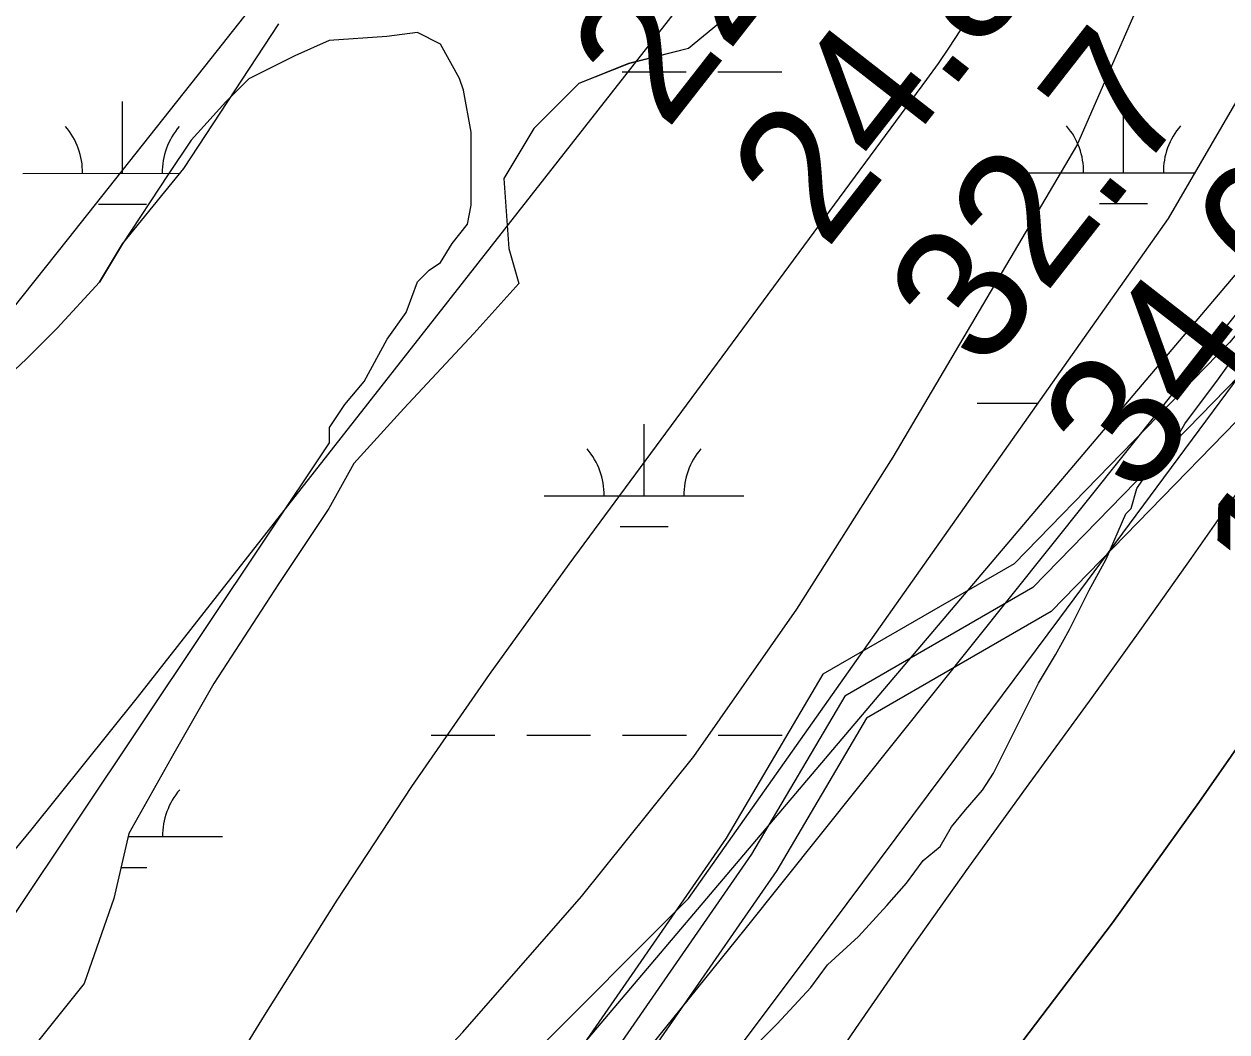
# Model space of a CAD drawing. Extents: x 3279314 to 3317160, y 734079 to 759431.
# Drawn here: x 3307719 to 3308322, y 740907 to 741412 of the extents above; entities that cross this region are included whole.
import ezdxf

# ---------------------------------------------------------------- set-up
doc = ezdxf.new("R2010")
doc.units = 0
for name, color, linetype in [('V-RIVR-EDGE', 7, 'Continuous'), ('V-RIVR-RANG', 7, 'Continuous'), ('V-ROAD-CNTR', 7, 'Continuous'), ('V-SITE-VEGE', 7, 'Continuous'), ('V-TOPO-DPTH', 7, 'Continuous'), ('V-TOPO-MAJR', 7, 'Continuous'), ('V-TOPO-MINR', 7, 'Continuous'), ('V-TOPO-SHOR', 7, 'Continuous'), ('V-WETL-SWMP', 7, 'Continuous')]:
    doc.layers.add(name, color=color, linetype=linetype)

msp = doc.modelspace()

# ---------------------------------------------------------------- linework, layer by layer
at = {"layer": 'V-RIVR-EDGE'}
msp.add_spline([(3309040.21, 741732.54), (3309028.18, 741728.84), (3309017.81, 741727.21), (3309009.52, 741727.23), (3309008.27, 741725.58), (3309011.16, 741718.11), (3309014.05, 741714.78), (3309020.26, 741713.53), (3309029.38, 741711.43), (3309039.32, 741708.09), (3309040.15, 741708.5), (3309045.97, 741716.78), (3309049.7, 741715.11), (3309052.17, 741710.96), (3309053.82, 741705.57), (3309052.15, 741699.77), (3309043.81, 741680.31), (3309038.41, 741675.35), (3309035.51, 741675.36), (3309030.54, 741677.03), (3309009.82, 741680.81), (3308994.49, 741681.26), (3308992, 741679.61), (3308989.07, 741670.5), (3308989.47, 741662.62), (3308992.34, 741653.08), (3308996.88, 741644.36), (3309004.34, 741641.86), (3309009.31, 741643.09), (3309010.98, 741645.16), (3309021.79, 741660.05), (3309026.37, 741668.33), (3309029.69, 741669.57), (3309033.01, 741669.56), (3309030.93, 741667.08), (3309029.24, 741657.13), (3309028.38, 741640.97), (3309029.57, 741622.32), (3309024.96, 741599.53), (3309017.87, 741583.38), (3309017.46, 741584.21), (3309015.82, 741593.34), (3309012.1, 741595), (3309011.27, 741597.08), (3309010.87, 741600.39), (3309012.12, 741602.88), (3309015.43, 741602.46), (3309017.1, 741606.6), (3309017.11, 741611.16), (3309015.87, 741611.99), (3309013.8, 741613.24), (3309007.16, 741609.52), (3309003.43, 741609.53), (3308992.66, 741612.05), (3308990.17, 741613.29), (3308984.77, 741607.92), (3308975.23, 741604.21), (3308961.13, 741602.18), (3308956.16, 741601.36), (3308950.77, 741600.54), (3308950.76, 741597.64), (3308951.99, 741592.67), (3308959.85, 741588.09), (3308967.72, 741584.34), (3308974.75, 741576.03), (3308981.35, 741565.65), (3308990.05, 741561.07), (3308995.85, 741561.47), (3309001.66, 741564.77), (3309007.07, 741573.88), (3309009.98, 741578.43), (3309014.13, 741579.66), (3309015.37, 741577.17), (3309014.53, 741573.03), (3309004.56, 741562.69), (3308997.9, 741553.18), (3308990, 741542.83), (3308983.75, 741529.58), (3308981.26, 741528.76), (3308980.02, 741529.18), (3308980.03, 741534.15), (3308975.9, 741537.89), (3308964.7, 741537.92), (3308961.8, 741537.1), (3308951.85, 741537.12), (3308949.78, 741535.47), (3308950.18, 741530.08), (3308954.3, 741518.88), (3308955.93, 741511.42), (3308955.1, 741509.35), (3308953, 741498.57), (3308955.49, 741497.33), (3308960.48, 741504.36), (3308970.88, 741520.08), (3308974.2, 741522.15), (3308979.18, 741524.62), (3308980, 741523.38), (3308980, 741520.48), (3308972.1, 741510.55), (3308961.69, 741493.99), (3308955.88, 741488.62), (3308948.83, 741486.15), (3308930.99, 741481.22), (3308928.5, 741479.57), (3308928.9, 741475.42), (3308930.97, 741473.76), (3308944.24, 741474.97), (3308946.3, 741470.41), (3308946.26, 741452.58), (3308947.03, 741428.54), (3308944.5, 741414.04), (3308931.98, 741376.77), (3308917.4, 741350.28), (3308901.19, 741328.76), (3308890.39, 741322.57), (3308879.19, 741317.63), (3308866.71, 741299.42), (3308856.31, 741284.11), (3308846.73, 741264.65), (3308838.39, 741244.78), (3308833.37, 741226.97), (3308830.03, 741215.79), (3308822.54, 741203.78), (3308819.62, 741195.09), (3308815.83, 741172.3), (3308808.75, 741156.98), (3308782.94, 741113.53), (3308764.22, 741084.14), (3308753.4, 741068.42), (3308733.01, 741037.38), (3308710.97, 741005.94), (3308697.25, 740991.05), (3308682.29, 740974.92), (3308654.03, 740941.83), (3308634.09, 740924.89), (3308603.79, 740907.97), (3308586.36, 740900.55), (3308571.43, 740898.1), (3308550.28, 740889.86), (3308534.09, 740879.54), (3308512.06, 740857.63), (3308480.47, 740819.99), (3308469.66, 740808.41), (3308461.76, 740797.65), (3308444.28, 740766.61), (3308430.97, 740747.58), (3308396.46, 740703.73), (3308351.56, 740650.37), (3308317.89, 740610.66), (3308266.77, 740553.59), (3308218.15, 740503.14), (3308218.14, 740501.07), (3308193.22, 740479.16), (3308168.29, 740454.77), (3308143.77, 740429.96), (3308109.69, 740390.67), (3308043.61, 740321.2), (3307997.08, 740275.31), (3307956.37, 740240.59), (3307911.1, 740201.74), (3307864.16, 740160), (3307754.94, 740076.13), (3307739.58, 740067.87), (3307729.62, 740060.85), (3307712.18, 740048.46), (3307676.46, 740019.54), (3307643.22, 739984.39), (3307612.06, 739956.69), (3307595.05, 739947.2), (3307578.03, 739940.2), (3307551.89, 739925.34), (3307534.86, 739914.19), (3307530.29, 739909.64), (3307529.04, 739904.67), (3307528.57, 739882.71), (3307526.06, 739874.42), (3307520.23, 739864.49), (3307489.1, 739845.5), (3307433.05, 739808.34), (3307359.15, 739756.29), (3307326.76, 739732.75), (3307300.61, 739718.72), (3307289.4, 739710.87), (3307265.32, 739693.52), (3307222.97, 739665.03), (3307181.46, 739639.02), (3307081, 739576.68), (3307005.45, 739529.62), (3306949.81, 739491.62), (3306933.62, 739480.89), (3306931.54, 739478.82), (3306930.29, 739473.43), (3306926.84, 739467.84)], degree=3, dxfattribs=at)
at = {"layer": 'V-ROAD-CNTR'}
for points in [[(3308706.08, 741895.28), (3308603.71, 741741.96), (3308518.01, 741612.01), (3308485.63, 741533.97), (3308412.23, 741390.14), (3308379.71, 741319.5), (3308323.78, 741252.64), (3308215.8, 741141.76), (3308119.91, 741086.39), (3308071.48, 741004.16), (3307960.21, 740843.49), (3307862.97, 740711.46), (3307723.28, 740567.16), (3307620.62, 740450.31), (3307496.97, 740337.52), (3307353.84, 740194.14), (3307263.57, 740142.29)], [(3308718.94, 741887.53), (3308616.21, 741733.66), (3308531.32, 741604.94), (3308499.26, 741527.68), (3308425.73, 741383.6), (3308392.5, 741311.41), (3308334.92, 741242.58), (3308225.1, 741129.81), (3308130.83, 741075.37), (3308084.13, 740996.07), (3307972.42, 740834.77), (3307874.45, 740701.75), (3307734.31, 740556.99), (3307631.34, 740439.79), (3307507.33, 740326.67), (3307363.05, 740182.13), (3307271.04, 740129.28)], [(3308718.94, 741887.53), (3308616.21, 741733.66), (3308531.32, 741604.94), (3308499.26, 741527.68), (3308425.73, 741383.6), (3308392.5, 741311.41), (3308334.92, 741242.58), (3308225.1, 741129.81), (3308130.83, 741075.37), (3308084.13, 740996.07), (3307972.42, 740834.77), (3307874.45, 740701.75), (3307734.31, 740556.99), (3307631.34, 740439.79), (3307507.33, 740326.67), (3307363.05, 740182.13), (3307271.04, 740129.28)], [(3308731.81, 741879.78), (3308628.71, 741725.37), (3308544.63, 741597.87), (3308512.89, 741521.39), (3308439.23, 741377.05), (3308405.29, 741303.32), (3308346.06, 741232.52), (3308234.4, 741117.85), (3308141.75, 741064.36), (3308096.77, 740987.98), (3307984.62, 740826.05), (3307885.93, 740692.04), (3307745.34, 740546.81), (3307642.06, 740429.26), (3307517.7, 740315.83), (3307416.57, 740212.63), (3307278.51, 740116.27)]]:
    msp.add_lwpolyline(points, dxfattribs=at)
at = {"layer": 'V-SITE-VEGE'}
for points in [[(3307693.82, 741219.53), (3307720.71, 741244.54), (3307736.07, 741259.94), (3307757.19, 741283.03), (3307768.7, 741302.26), (3307799.57, 741339.91), (3307847.17, 741412.61)], [(3308067.62, 741412.61), (3308052.59, 741400.08), (3308022.53, 741392.55), (3307997.48, 741382.53), (3307974.93, 741359.96), (3307959.9, 741334.89), (3307962.41, 741299.79), (3307967.42, 741282.24), (3307944.87, 741257.17), (3307909.8, 741219.56), (3307884.75, 741191.99), (3307872.22, 741169.42), (3307847.17, 741131.81), (3307814.6, 741081.67), (3307794.56, 741046.57), (3307772.02, 741006.46), (3307764.5, 740973.86), (3307749.47, 740931.24), (3307719.41, 740893.64)], [(3308082.79, 740896.82), (3308096.9, 740910.95), (3308113.82, 740929.33), (3308122.28, 740940.63), (3308137.8, 740954.77), (3308151.9, 740970.32), (3308161.77, 740981.62), (3308170.24, 740992.93), (3308178.7, 741000), (3308184.34, 741009.89), (3308191.39, 741018.37), (3308199.85, 741028.26), (3308205.49, 741036.74), (3308228.03, 741081.95), (3308236.49, 741096.08), (3308243.54, 741108.79), (3308253.4, 741128.57), (3308261.85, 741144.11), (3308271.71, 741166.72), (3308274.53, 741169.54), (3308277.35, 741179.43), (3308280.17, 741183.67), (3308285.81, 741187.91), (3308295.68, 741202.04), (3308301.32, 741211.94), (3308318.24, 741234.54), (3308329.51, 741250.09)]]:
    msp.add_lwpolyline(points, dxfattribs=at)
at = {"layer": 'V-TOPO-DPTH'}
msp.add_lwpolyline([(3306948.71, 739467.85), (3306669.4, 739467.71), (3306699.18, 739487.38), (3306795.38, 739551.69), (3306951.48, 739656.99), (3306969.15, 739669.34), (3306986.54, 739682.07), (3307003.5, 739695.38), (3307020.17, 739709.06), (3307775.89, 740350.58), (3308174.22, 740844.2), (3308220.13, 740902.58), (3308265.03, 740961.71), (3308308.42, 741021.96), (3308350.8, 741082.94)], dxfattribs=at)
at = {"layer": 'V-TOPO-MAJR'}
for points in [[(3307799.14, 740848.82), (3307839.95, 740915.28), (3307876.42, 740973.01), (3307913.87, 741030.08), (3307952.76, 741086.17), (3307992.62, 741141.61), (3308172.08, 741384.59), (3308177.83, 741392.63), (3308183.43, 741400.77), (3308188.78, 741409.07), (3308193.98, 741417.48), (3308252.27, 741514.97), (3308263.15, 741534.52), (3308273.19, 741554.47), (3308281.97, 741575.01), (3308555.69, 742247.48)], [(3308328.61, 741268.99), (3308080.79, 740958.58), (3308013.01, 740874.54)]]:
    msp.add_lwpolyline(points, dxfattribs=at)
at = {"layer": 'V-TOPO-MINR'}
for points in [[(3306220.74, 739467.48), (3306770.83, 739844.49), (3306796.76, 739862.49), (3306822.55, 739880.69), (3306848.11, 739899.21), (3306873.53, 739917.92), (3306898.62, 739937.07), (3306923.41, 739956.58), (3306947.76, 739976.65), (3306971.82, 739997.08), (3307562.25, 740510.06), (3307576.72, 740523.02), (3307590.91, 740536.28), (3307604.69, 740549.97), (3307618.19, 740563.95), (3307939.38, 740906.91), (3307998.89, 740974.82), (3308055.22, 741045.11), (3308106.8, 741118.97), (3308155.19, 741195.21), (3308247.17, 741351.28), (3308532.55, 742003.82)], [(3307668.4, 740942.17), (3307722.83, 741008.06), (3307776.3, 741074.76), (3308089.25, 741474), (3308108.15, 741653.53), (3308108.31, 741659.04), (3308107.92, 741664.46), (3308106.71, 741669.77), (3308104.96, 741674.99), (3308102.25, 741678.16), (3308099.18, 741680.04), (3308095.59, 741679.96), (3308091.65, 741678.58), (3308010.96, 741617.94), (3307984.71, 741596.57), (3307959.67, 741573.94), (3307936.47, 741549.45), (3307914.49, 741523.7), (3307813.05, 741395.09), (3307741.05, 741304.26), (3307668.75, 741213.68)], [(3308326.49, 741286.48), (3307777.19, 740638.29), (3307755.02, 740612.44), (3307732.66, 740586.75), (3307710, 740561.33), (3307687.15, 740536.08), (3307647.29, 740492.54), (3307644.19, 740489.22), (3307641.03, 740485.96), (3307637.79, 740482.77), (3307634.51, 740479.63), (3306896.12, 739791.52), (3306723.91, 739714.96), (3306638.84, 739674.76)], [(3308332.74, 741241.73), (3308238.45, 741114.43), (3308181.06, 741037.21), (3308123.52, 740960.1), (3308065.75, 740883.17)], [(3308328.98, 741179.42), (3308304.42, 741144.36), (3308279.69, 741109.42), (3308254.7, 741074.67), (3308229.53, 741040.04), (3308221.82, 741029.51), (3308192.92, 740989.53), (3308164.35, 740949.32), (3308136.29, 740908.75), (3308108.57, 740867.95)], [(3308350.8, 741082.94), (3308308.42, 741021.96), (3308265.03, 740961.71), (3308220.13, 740902.58), (3308174.22, 740844.2), (3307775.89, 740350.58), (3307020.17, 739709.06), (3307003.5, 739695.38), (3306986.54, 739682.07), (3306969.15, 739669.34), (3306951.48, 739656.99), (3306795.38, 739551.69), (3306699.18, 739487.38), (3306669.4, 739467.71)]]:
    msp.add_lwpolyline(points, dxfattribs=at)
at = {"layer": 'V-TOPO-SHOR'}
for points in [[(3307872.61, 741202.42), (3307872.6, 741210.11), (3307880.27, 741221.65), (3307889.87, 741233.19), (3307901.38, 741254.35), (3307910.98, 741267.82), (3307916.73, 741283.2), (3307922.49, 741288.97), (3307928.25, 741292.82), (3307934.01, 741302.44), (3307941.69, 741312.06), (3307943.6, 741321.67), (3307943.58, 741344.74), (3307943.56, 741358.2), (3307939.69, 741379.33), (3307937.76, 741385.1), (3307928.14, 741402.39), (3307916.59, 741408.14), (3307901.22, 741406.2), (3307872.39, 741404.25), (3307855.1, 741396.54), (3307832.04, 741384.99), (3307820.52, 741373.44), (3307803.24, 741354.2), (3307791.73, 741336.89), (3307768.7, 741302.26), (3307757.19, 741283.03), (3307736.07, 741259.94), (3307720.71, 741244.54), (3307693.82, 741219.53)], [(3307479.12, 740677.23), (3307488.72, 740686.85), (3307519.44, 740723.41), (3307544.4, 740748.42), (3307569.36, 740773.44), (3307588.56, 740792.68), (3307602.01, 740804.23), (3307619.29, 740823.47), (3307872.61, 741202.42)]]:
    msp.add_lwpolyline(points, dxfattribs=at)
at = {"layer": 'V-WETL-SWMP'}
for p, q in [((3308293.1, 741314.84), (3308683.9, 741986.75)), ((3308293.1, 741314.84), (3308683.9, 741986.75)), ((3307799.57, 741339.91), (3307847.17, 741412.61)), ((3307799.57, 741339.91), (3307847.17, 741412.61)), ((3308067.62, 741412.61), (3308052.59, 741400.08)), ((3308067.62, 741412.61), (3308052.59, 741400.08)), ((3308052.59, 741400.08), (3308022.53, 741392.56)), ((3308052.59, 741400.08), (3308022.53, 741392.56)), ((3308022.53, 741392.56), (3307997.48, 741382.53)), ((3308022.53, 741392.56), (3307997.48, 741382.53)), ((3308019.29, 741388.44), (3308051.29, 741388.46)), ((3308067.29, 741388.47), (3308099.29, 741388.48)), ((3307997.48, 741382.53), (3307974.93, 741359.96)), ((3307997.48, 741382.53), (3307974.93, 741359.96)), ((3307768.72, 741337.57), (3307768.7, 741373.57)), ((3308270.63, 741337.83), (3308270.61, 741373.83)), ((3307974.93, 741359.96), (3307959.9, 741334.89)), ((3307974.93, 741359.96), (3307959.9, 741334.89)), ((3307718.72, 741337.55), (3307797.67, 741337.59)), ((3307768.69, 741302.26), (3307799.57, 741339.91)), ((3307768.69, 741302.26), (3307799.57, 741339.91)), ((3307959.9, 741334.89), (3307962.41, 741299.79)), ((3307959.9, 741334.89), (3307962.41, 741299.79)), ((3308220.63, 741337.8), (3308306.48, 741337.85)), ((3307756.73, 741322.13), (3307780.73, 741322.15)), ((3308258.64, 741322.39), (3308282.64, 741322.4)), ((3308052.6, 740973.86), (3308293.1, 741314.84)), ((3308052.6, 740973.86), (3308293.1, 741314.84)), ((3307757.18, 741283.02), (3307768.69, 741302.26)), ((3307757.18, 741283.02), (3307768.69, 741302.26)), ((3307962.41, 741299.79), (3307967.42, 741282.24)), ((3307962.41, 741299.79), (3307967.42, 741282.24)), ((3307736.06, 741259.93), (3307757.18, 741283.02)), ((3307736.06, 741259.93), (3307757.18, 741283.02)), ((3307967.42, 741282.24), (3307944.87, 741257.17)), ((3307967.42, 741282.24), (3307944.87, 741257.17)), ((3307720.7, 741244.54), (3307736.06, 741259.93)), ((3307720.7, 741244.54), (3307736.06, 741259.93)), ((3307944.87, 741257.17), (3307909.8, 741219.56)), ((3307944.87, 741257.17), (3307909.8, 741219.56)), ((3307693.82, 741219.52), (3307720.7, 741244.54)), ((3307693.82, 741219.52), (3307720.7, 741244.54)), ((3308197.28, 741222.36), (3308227.88, 741222.37)), ((3307909.8, 741219.56), (3307884.75, 741191.99)), ((3307909.8, 741219.56), (3307884.75, 741191.99)), ((3308030.24, 741175.84), (3308030.22, 741211.84)), ((3307884.75, 741191.99), (3307872.22, 741169.42)), ((3307884.75, 741191.99), (3307872.22, 741169.42)), ((3307980.24, 741175.82), (3308080.24, 741175.87)), ((3307872.22, 741169.42), (3307847.17, 741131.81)), ((3307872.22, 741169.42), (3307847.17, 741131.81)), ((3308018.25, 741160.41), (3308042.25, 741160.42)), ((3307847.17, 741131.81), (3307814.6, 741081.67)), ((3307847.17, 741131.81), (3307814.6, 741081.67)), ((3307814.6, 741081.67), (3307794.56, 741046.57)), ((3307814.6, 741081.67), (3307794.56, 741046.57)), ((3307923.46, 741055.72), (3307955.46, 741055.73)), ((3307971.46, 741055.74), (3308003.46, 741055.76)), ((3308019.46, 741055.77), (3308051.46, 741055.78)), ((3308067.46, 741055.79), (3308099.46, 741055.81)), ((3307794.56, 741046.57), (3307772.02, 741006.46)), ((3307794.56, 741046.57), (3307772.02, 741006.46)), ((3307772.02, 741006.46), (3307764.5, 740973.86)), ((3307772.02, 741006.46), (3307764.5, 740973.86)), ((3307771.66, 741004.9), (3307818.89, 741004.92)), ((3307768.1, 740989.47), (3307780.9, 740989.47)), ((3307731.94, 740652.95), (3308052.6, 740973.86)), ((3307731.94, 740652.95), (3308052.6, 740973.86)), ((3307764.5, 740973.86), (3307749.47, 740931.24)), ((3307764.5, 740973.86), (3307749.47, 740931.24)), ((3307749.47, 740931.24), (3307719.41, 740893.64)), ((3307749.47, 740931.24), (3307719.41, 740893.64))]:
    msp.add_line(p, q, dxfattribs=at)
for centre, start, end in [((3307713.48, 741338.02), 359.25735, 40.801), ((3307823.96, 741338.07), 139.25734, 180.801), ((3308215.39, 741338.27), 359.25735, 40.801), ((3308325.87, 741338.33), 139.25734, 180.801), ((3307975, 741176.29), 359.25735, 40.801), ((3308085.48, 741176.35), 139.25734, 180.801), ((3307824.13, 741005.4), 139.25734, 180.801)]:
    msp.add_arc(centre, 35.25, start, end, dxfattribs=at)

# ---------------------------------------------------------------- texts
at = {"layer": 'V-RIVR-RANG'}
for s, p in [('22.6', (3308041.45, 741358.38)), ('24.8', (3308121.55, 741298.47)), ('32.7', (3308200.51, 741237.11)), ('34.0', (3308277.68, 741173.46)), ('14.0', (3308356.64, 741112.1))]:
    msp.add_text(s, height=67, rotation=52.00833, dxfattribs=at).set_placement(p)

doc.saveas('drawing.dxf')
